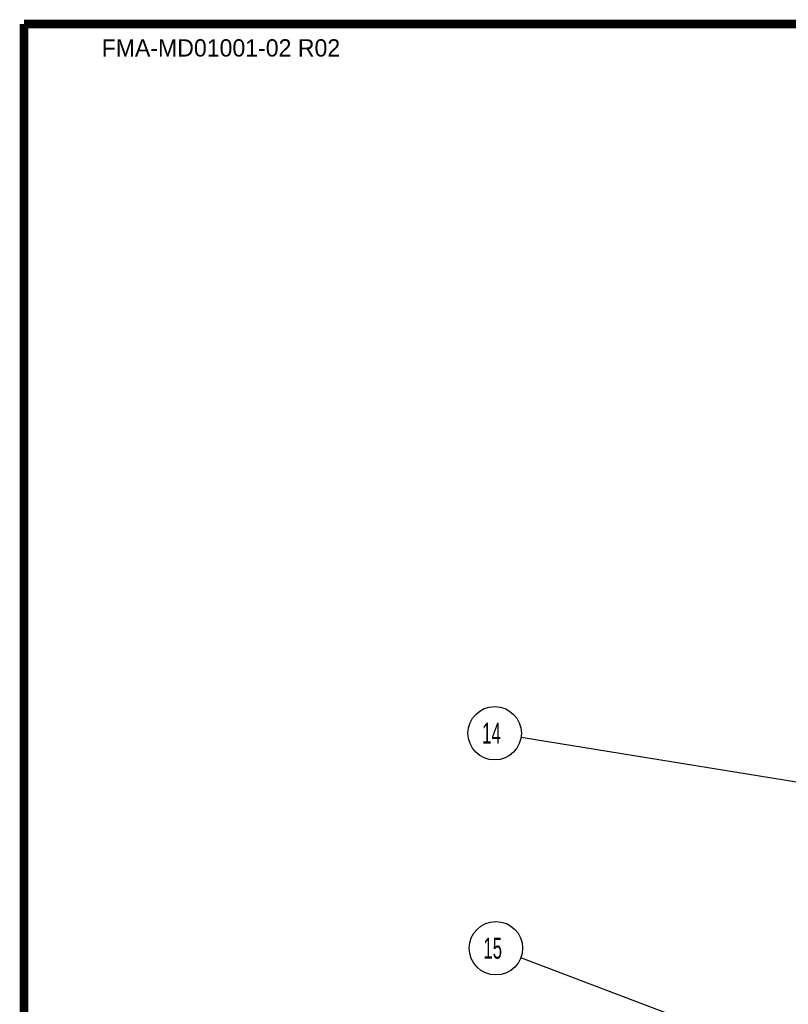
# Model space of a CAD drawing. Header units: millimetres. Extents: x 6 to 414, y 7 to 290.
# Tile 295 of 341: x 6 to 98, y 172 to 290. Entities that reach past the tile are written whole.
import ezdxf

# ---------------------------------------------------------------- set-up
doc = ezdxf.new("R2010")
doc.units = ezdxf.units.MM
doc.header["$LTSCALE"] = 23.1
doc.layers.get('0').update_dxf_attribs({"linetype": 'CONTINUOUS'})
doc.styles.get("Standard").update_dxf_attribs({"font": 'txt', "width": 0.6})
doc.styles.add('TEXTSTYLE_2', font='txt')
doc.dimstyles.get("Standard").update_dxf_attribs({"dimtxt": 2.5, "dimasz": 1.8, "dimexe": 0.05, "dimexo": 0.0625, "dimtad": 1, "dimzin": 0, "dimdsep": 46, "dimtxsty": 'Standard', "dimblk": '_FILLED', "dimblk1": '_FILLED', "dimblk2": '_FILLED', "dimcen": 0.09, "dimadec": 0, "dimazin": 0, "dimtol": 1, "dimtp": 0.01, "dimtm": 0.01, "dimtfac": 1, "dimtofl": 0, "dimtmove": 0, "dimatfit": 3, "dimldrblk": '_FILLED', "dimfxl": 0, "dimtolj": 1, "dimtzin": 0, "dimarcsym": 0})

# ---------------------------------------------------------------- blocks, each defined once
blk = doc.blocks.new('_FILLED')
at = {"color": 0, "linetype": 'ByBlock'}
blk.add_solid([(0, 0), (-1, 0.222), (-1, -0.222)], dxfattribs=at)
blk = doc.blocks.new('BALLOON_BL11', base_point=(63.05, 204.29))
at = {"color": 2, "linetype": 'Continuous'}
blk.add_circle((63.05, 204.29), 3.2, dxfattribs=at)
at = {"color": 2, "linetype": 'Continuous', "insert": (61.55, 205.54), "char_height": 2.5, "width": 3, "attachment_point": 1, "line_spacing_factor": 0.9}
blk.add_mtext('14', dxfattribs=at)
blk = doc.blocks.new('BALLOON_BL12', base_point=(63.2, 178.55))
at = {"color": 2, "linetype": 'Continuous'}
blk.add_circle((63.2, 178.55), 3.2, dxfattribs=at)
at = {"color": 2, "linetype": 'Continuous', "insert": (61.7, 179.8), "char_height": 2.5, "width": 3, "attachment_point": 1, "line_spacing_factor": 0.9}
blk.add_mtext('15', dxfattribs=at)

msp = doc.modelspace()

# ---------------------------------------------------------------- linework, layer by layer
at = {"color": 7, "linetype": 'Continuous', "const_width": 1.03}
for points in [[(6.69, 289.21), (6.69, 7.21)], [(412.69, 289.21), (6.69, 289.21)]]:
    msp.add_lwpolyline(points, dxfattribs=at)

# ---------------------------------------------------------------- block references
at = {"color": 2, "linetype": 'Continuous'}
for name, p in [('BALLOON_BL11', (63.05, 204.29)), ('BALLOON_BL12', (63.2, 178.55))]:
    msp.add_blockref(name, p, dxfattribs=at)

# ---------------------------------------------------------------- texts
at = {"color": 7, "linetype": 'Continuous', "insert": (30.27, 287.38), "char_height": 2.0663, "width": 37.1925, "attachment_point": 2, "line_spacing_factor": 0.9, "style": 'TEXTSTYLE_2'}
msp.add_mtext('FMA-MD01001-02 R02', dxfattribs=at)

# ---------------------------------------------------------------- leaders
at = {"color": 2, "linetype": 'Continuous'}
for points in [[(131.05, 193.24), (66.21, 203.77)], [(115.53, 158.66), (66.19, 177.42)]]:
    msp.add_leader(points, dimstyle='Standard', override={"dimtad": 0}, dxfattribs=at)

doc.saveas('drawing.dxf')
